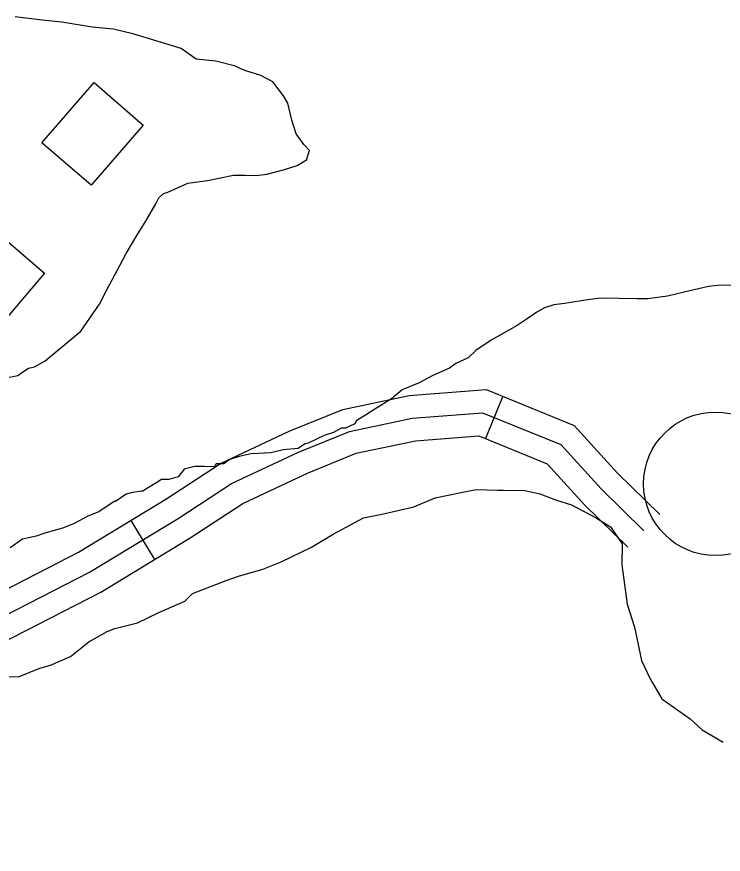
# Model space of a CAD drawing. Extents: x 3192986 to 3230865, y 867483 to 892886.
# Drawn here: x 3207740 to 3208203, y 888854 to 889404 of the extents above; entities that cross this region are included whole.
import ezdxf

# ---------------------------------------------------------------- set-up
doc = ezdxf.new("R2010")
doc.units = 0
for name, color, linetype in [('V-BLDG-OTLN', 7, 'Continuous'), ('V-DOMW-TANK', 7, 'Continuous'), ('V-ROAD-CNTR', 7, 'Continuous'), ('V-SITE-VEGE', 7, 'Continuous')]:
    doc.layers.add(name, color=color, linetype=linetype)

msp = doc.modelspace()

# ---------------------------------------------------------------- linework, layer by layer
at = {"layer": 'V-BLDG-OTLN'}
for points in [[(3207822.84, 889332.46), (3207788.7, 889293.08), (3207756.46, 889321.03), (3207790.6, 889360.41)], [(3207758.11, 889235.51), (3207726.42, 889198.4), (3207694.73, 889225.46), (3207726.42, 889262.57)]]:
    msp.add_lwpolyline(points, close=True, dxfattribs=at)
at = {"layer": 'V-DOMW-TANK'}
msp.add_circle((3208197.73, 889097.34), 47.09, dxfattribs=at)
at = {"layer": 'V-ROAD-CNTR'}
for p, q in [((3208058.31, 889154.81), (3208046.97, 889127.04)), ((3207814.6, 889073.29), (3207830.12, 889047.62))]:
    msp.add_line(p, q, dxfattribs=at)
for points in [[(3207195.66, 888821.89), (3207244.52, 888858.24), (3207272.56, 888877.9), (3207307.12, 888890.42), (3207331.57, 888895.58), (3207368.86, 888900.42), (3207414.96, 888910.66), (3207475.03, 888925.94), (3207561.71, 888962.24), (3207639.15, 888994.84), (3207717.91, 889020.41), (3207780.29, 889052.56), (3207837.63, 889087.21), (3207873.34, 889110.71), (3207918.41, 889131.9), (3207953.49, 889146.16), (3207996.97, 889155.29), (3208047.52, 889159.22), (3208105.19, 889135.68), (3208133.62, 889104.35), (3208161.37, 889077.12)], [(3207253.31, 888846.08), (3207279.54, 888864.48), (3207311.25, 888875.96), (3207334.09, 888880.78), (3207371.46, 888885.63), (3207418.44, 888896.07), (3207479.8, 888911.67), (3207567.52, 888948.41), (3207644.38, 888980.77), (3207723.7, 889006.52), (3207787.62, 889039.45), (3207845.64, 889074.53), (3207880.69, 889097.59), (3207924.43, 889118.16), (3207957.89, 889131.75), (3207999.1, 889140.41), (3208045.14, 889143.99), (3208096.37, 889123.08), (3208122.81, 889093.95), (3208150.86, 889066.41)], [(3207286.52, 888851.05), (3207315.37, 888861.5), (3207336.61, 888865.98), (3207374.06, 888870.85), (3207421.91, 888881.48), (3207484.57, 888897.41), (3207573.32, 888934.58), (3207649.62, 888966.7), (3207729.49, 888992.63), (3207794.94, 889026.35), (3207853.64, 889061.84), (3207888.04, 889084.48), (3207930.45, 889104.41), (3207962.29, 889117.35), (3208001.23, 889125.53), (3208042.76, 889128.76), (3208087.55, 889110.47), (3208111.99, 889083.55), (3208140.35, 889055.71)]]:
    msp.add_lwpolyline(points, dxfattribs=at)
at = {"layer": 'V-SITE-VEGE'}
for p, q in [((3207756.67, 889401.3), (3207738.84, 889403.6)), ((3207769.55, 889400.08), (3207756.67, 889401.3)), ((3207789.34, 889396.75), (3207769.55, 889400.08)), ((3207803.21, 889395.51), (3207789.34, 889396.75)), ((3207816.06, 889392.3), (3207803.21, 889395.51)), ((3207826.92, 889389.13), (3207816.06, 889392.3)), ((3207847.65, 889382.81), (3207826.92, 889389.13)), ((3207857.45, 889375.68), (3207847.65, 889382.81)), ((3207870.33, 889374.46), (3207857.45, 889375.68)), ((3207883.17, 889371.26), (3207870.33, 889374.46)), ((3207887.11, 889369.2), (3207883.17, 889371.26)), ((3207890.07, 889368.15), (3207887.11, 889369.2)), ((3207899.94, 889365), (3207890.07, 889368.15)), ((3207907.8, 889360.89), (3207899.94, 889365)), ((3207914.59, 889351.84), (3207907.8, 889360.89)), ((3207917.48, 889346.83), (3207914.59, 889351.84)), ((3207920.26, 889335.86), (3207917.48, 889346.83)), ((3207923.08, 889326.88), (3207920.26, 889335.86)), ((3207927.92, 889319.84), (3207923.08, 889326.88)), ((3207931.81, 889315.8), (3207927.92, 889319.84)), ((3207929.72, 889309.88), (3207931.81, 889315.8)), ((3207923.7, 889306.02), (3207929.72, 889309.88)), ((3207903.75, 889300.42), (3207914.71, 889303.2)), ((3207914.71, 889303.2), (3207923.7, 889306.02)), ((3207852.03, 889294.39), (3207864.96, 889296.15)), ((3207864.96, 889296.15), (3207881.9, 889299.82)), ((3207881.9, 889299.82), (3207889.84, 889299.68)), ((3207889.84, 889299.68), (3207896.78, 889299.55)), ((3207896.78, 889299.55), (3207903.75, 889300.42)), ((3207839.02, 889288.67), (3207852.03, 889294.39)), ((3207833, 889284.81), (3207836.03, 889287.73)), ((3207836.03, 889287.73), (3207839.02, 889288.67)), ((3207824.8, 889270.07), (3207830.95, 889280.88)), ((3207830.95, 889280.88), (3207833, 889284.81)), ((3207818.67, 889260.25), (3207824.8, 889270.07)), ((3207811.51, 889248.47), (3207818.67, 889260.25)), ((3207807.4, 889240.6), (3207811.51, 889248.47)), ((3207799.18, 889224.87), (3207807.4, 889240.6)), ((3207794.04, 889215.03), (3207799.18, 889224.87)), ((3208193.24, 889226.78), (3208177.29, 889223.1)), ((3208201.19, 889227.63), (3208193.24, 889226.78)), ((3208211.12, 889227.46), (3208201.19, 889227.63)), ((3208166.33, 889220.32), (3208153.39, 889218.56)), ((3208177.29, 889223.1), (3208166.33, 889220.32)), ((3207781.82, 889197.39), (3207794.04, 889215.03)), ((3208091.79, 889214.69), (3208085.8, 889212.82)), ((3208098.75, 889215.56), (3208091.79, 889214.69)), ((3208109.7, 889217.35), (3208098.75, 889215.56)), ((3208115.67, 889218.24), (3208109.7, 889217.35)), ((3208122.63, 889219.11), (3208115.67, 889218.24)), ((3208134.54, 889218.89), (3208122.63, 889219.11)), ((3208146.45, 889218.68), (3208134.54, 889218.89)), ((3208153.39, 889218.56), (3208146.45, 889218.68)), ((3208080.78, 889209.93), (3208073.75, 889205.09)), ((3208085.8, 889212.82), (3208080.78, 889209.93)), ((3208073.75, 889205.09), (3208067.73, 889201.23)), ((3207758.65, 889177.95), (3207781.82, 889197.39)), ((3208067.73, 889201.23), (3208057.7, 889195.45)), ((3208057.7, 889195.45), (3208050.68, 889191.61)), ((3208050.68, 889191.61), (3208040.64, 889184.84)), ((3208040.64, 889184.84), (3208035.59, 889179.97)), ((3207751.63, 889174.1), (3207758.65, 889177.95)), ((3208027.58, 889176.14), (3208023.56, 889173.23)), ((3208035.59, 889179.97), (3208027.58, 889176.14)), ((3207740.61, 889168.35), (3207744.63, 889171.25)), ((3207744.63, 889171.25), (3207747.64, 889173.18)), ((3207747.64, 889173.18), (3207751.63, 889174.1)), ((3208023.56, 889173.23), (3208012.56, 889168.46)), ((3207731.65, 889166.52), (3207740.61, 889168.35)), ((3208012.56, 889168.46), (3208003.54, 889163.66)), ((3207992.54, 889158.9), (3207985.48, 889153.07)), ((3208003.54, 889163.66), (3207992.54, 889158.9)), ((3207985.48, 889153.07), (3207974.45, 889146.32)), ((3207968.43, 889142.46), (3207962.4, 889138.59)), ((3207974.45, 889146.32), (3207968.43, 889142.46)), ((3207962.4, 889138.59), (3207961.37, 889136.62)), ((3207952.39, 889133.81), (3207947.38, 889130.92)), ((3207955.37, 889133.76), (3207952.39, 889133.81)), ((3207961.37, 889136.62), (3207955.37, 889133.76)), ((3207941.39, 889129.04), (3207931.38, 889124.26)), ((3207947.38, 889130.92), (3207941.39, 889129.04)), ((3207924.36, 889120.41), (3207914.42, 889119.6)), ((3207928.38, 889123.32), (3207924.36, 889120.41)), ((3207931.38, 889124.26), (3207928.38, 889123.32)), ((3207885.56, 889115.15), (3207879.57, 889113.27)), ((3207893.53, 889116.99), (3207885.56, 889115.15)), ((3207906.45, 889117.75), (3207893.53, 889116.99)), ((3207914.42, 889119.6), (3207906.45, 889117.75)), ((3207870.59, 889110.45), (3207869.56, 889108.48)), ((3207875.55, 889110.36), (3207870.59, 889110.45)), ((3207879.57, 889113.27), (3207875.55, 889110.36)), ((3207849.68, 889106.85), (3207845.62, 889101.96)), ((3207856.66, 889108.71), (3207849.68, 889106.85)), ((3207862.62, 889108.61), (3207856.66, 889108.71)), ((3207869.56, 889108.48), (3207862.62, 889108.61)), ((3207834.67, 889100.17), (3207831.66, 889098.24)), ((3207839.64, 889100.09), (3207834.67, 889100.17)), ((3207845.62, 889101.96), (3207839.64, 889100.09)), ((3207825.64, 889094.38), (3207822.63, 889092.45)), ((3207831.66, 889098.24), (3207825.64, 889094.38)), ((3208031.04, 889091.71), (3208041, 889093.52)), ((3208041, 889093.52), (3208054.89, 889093.27)), ((3208054.89, 889093.27), (3208058.85, 889093.2)), ((3208058.85, 889093.2), (3208072.75, 889092.96)), ((3208072.75, 889092.96), (3208082.63, 889090.8)), ((3207811.68, 889090.66), (3207804.64, 889085.82)), ((3207815.67, 889091.58), (3207811.68, 889090.66)), ((3207821.64, 889092.47), (3207815.67, 889091.58)), ((3207822.63, 889092.45), (3207821.64, 889092.47)), ((3208000.1, 889082.34), (3208014.1, 889088.05)), ((3208014.1, 889088.05), (3208031.04, 889091.71)), ((3208082.63, 889090.8), (3208093.48, 889086.63)), ((3207803.65, 889085.84), (3207793.61, 889079.07)), ((3207804.64, 889085.82), (3207803.65, 889085.84)), ((3207980.17, 889077.73), (3208000.1, 889082.34)), ((3208093.48, 889086.63), (3208103.35, 889083.48)), ((3208103.35, 889083.48), (3208119.08, 889075.26)), ((3207793.61, 889079.07), (3207786.61, 889076.22)), ((3207967.22, 889074.99), (3207980.17, 889077.73)), ((3207777.59, 889071.42), (3207770.59, 889068.56)), ((3207786.61, 889076.22), (3207777.59, 889071.42)), ((3207947.18, 889064.42), (3207967.22, 889074.99)), ((3208119.08, 889075.26), (3208128.9, 889069.13)), ((3207770.59, 889068.56), (3207757.62, 889064.82)), ((3208128.9, 889069.13), (3208136.64, 889058.07)), ((3207743.66, 889061.1), (3207735.62, 889055.29)), ((3207747.65, 889062.02), (3207743.66, 889061.1)), ((3207752.63, 889062.93), (3207747.65, 889062.02)), ((3207757.62, 889064.82), (3207752.63, 889062.93)), ((3207933.13, 889055.74), (3207947.18, 889064.42)), ((3207913.12, 889046.17), (3207933.13, 889055.74)), ((3208136.64, 889058.07), (3208136.39, 889044.18)), ((3207901.12, 889041.43), (3207913.12, 889046.17)), ((3208136.39, 889044.18), (3208139.9, 889018.32)), ((3207885.16, 889036.75), (3207901.12, 889041.43)), ((3207855.18, 889025.37), (3207877.16, 889033.91)), ((3207877.16, 889033.91), (3207885.16, 889036.75)), ((3207850.13, 889020.5), (3207855.18, 889025.37)), ((3207833.12, 889012.86), (3207850.13, 889020.5)), ((3208139.9, 889018.32), (3208144.6, 889003.34)), ((3207819.11, 889006.16), (3207833.12, 889012.86)), ((3207804.15, 889002.46), (3207819.11, 889006.16)), ((3207787.13, 888993.83), (3207799.16, 889000.56)), ((3207799.16, 889000.56), (3207804.15, 889002.46)), ((3208144.6, 889003.34), (3208149.17, 888981.43)), ((3207775.05, 888984.12), (3207787.13, 888993.83)), ((3207762.04, 888978.4), (3207775.05, 888984.12)), ((3207755.06, 888976.54), (3207762.04, 888978.4)), ((3208149.17, 888981.43), (3208154.91, 888969.42)), ((3207741.06, 888970.83), (3207755.06, 888976.54)), ((3207734.12, 888970.95), (3207741.06, 888970.83)), ((3208154.91, 888969.42), (3208162.62, 888956.38)), ((3208162.62, 888956.38), (3208181.24, 888943.14)), ((3208181.24, 888943.14), (3208189.05, 888936.05)), ((3208189.05, 888936.05), (3208202.8, 888927.87))]:
    msp.add_line(p, q, dxfattribs=at)

doc.saveas('drawing.dxf')
